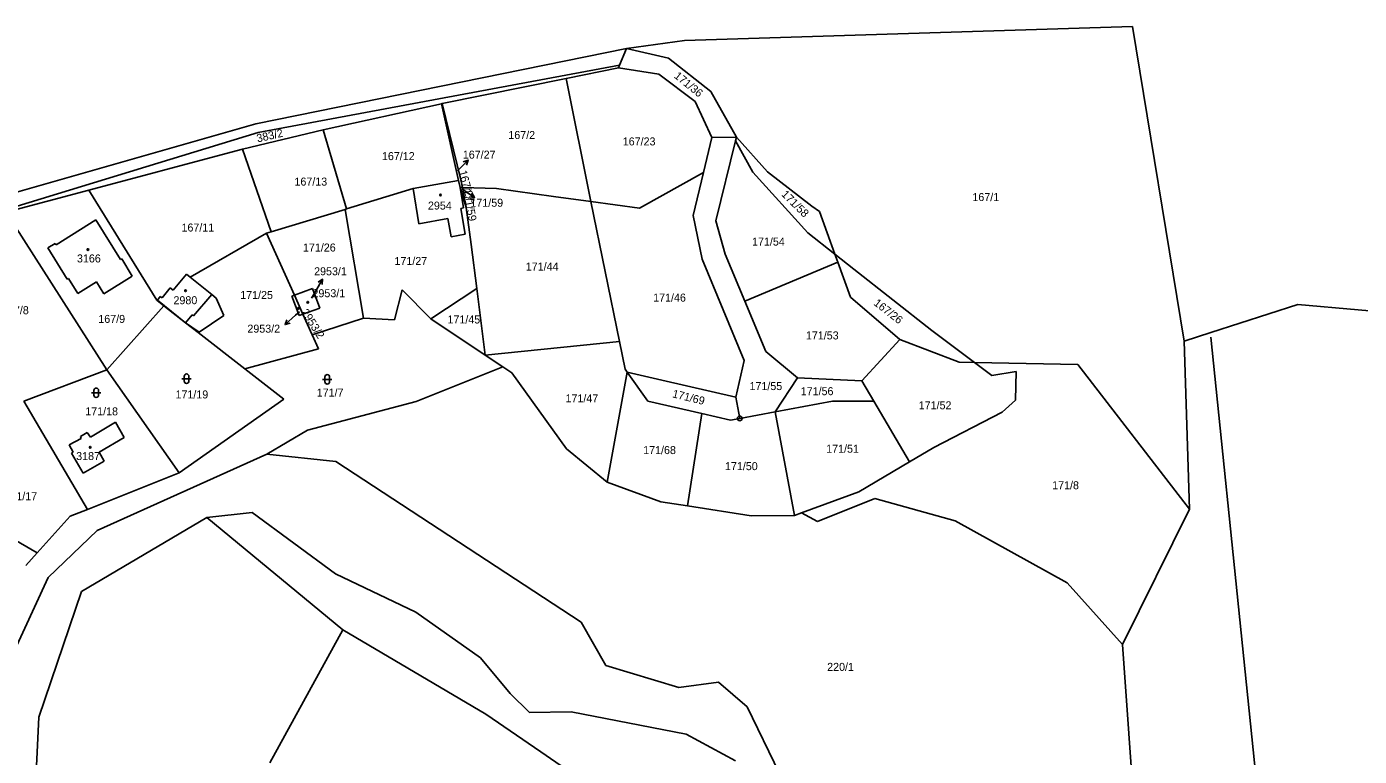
# Model space of a CAD drawing. Extents: x -735249 to -729401, y -1124843 to -1121828.
# Drawn here: x -733806.2 to -733523, y -1122964.5 to -1122809.3 of the extents above; entities that cross this region are included whole.
import ezdxf

# ---------------------------------------------------------------- set-up
doc = ezdxf.new("R2010")
doc.units = 0
for name, color, linetype in [('Vrstva 1', 7, 'Continuous'), ('Vrstva 10', 7, 'Continuous'), ('Vrstva 13', 7, 'Continuous'), ('Vrstva 16', 7, 'Continuous'), ('Vrstva 18', 7, 'Continuous'), ('Vrstva 19', 7, 'Continuous'), ('Vrstva 25', 7, 'Continuous'), ('Vrstva 4', 7, 'Continuous')]:
    doc.layers.add(name, color=color, linetype=linetype)

msp = doc.modelspace()

# ---------------------------------------------------------------- linework, layer by layer
at = {"layer": 'Vrstva 1'}
for points in [[(-733678.75, -1122814), (-733680.17, -1122817.56)], [(-733669.81, -1122816.06), (-733678.75, -1122814)], [(-733660.82, -1122823.14), (-733669.81, -1122816.06)], [(-733756.97, -1122831.85), (-733680.17, -1122817.56)], [(-733691.56, -1122820.37), (-733680.39, -1122818.1)], [(-733680.17, -1122817.56), (-733680.39, -1122818.1)], [(-733680.39, -1122818.1), (-733671.86, -1122819.44)], [(-733671.86, -1122819.44), (-733664.11, -1122825.26)], [(-733691.56, -1122820.37), (-733717.89, -1122825.7)], [(-733686.26, -1122846.52), (-733691.56, -1122820.37)], [(-733664.11, -1122825.26), (-733660.58, -1122832.95)], [(-733655.35, -1122832.82), (-733660.82, -1122823.14)], [(-733743.17, -1122831.25), (-733718.02, -1122825.73)], [(-733718.02, -1122825.73), (-733717.89, -1122825.7)], [(-733718.02, -1122825.73), (-733714.38, -1122842.06)], [(-733717.89, -1122825.7), (-733713.91, -1122841.95)], [(-733827.03, -1122853.25), (-733756.97, -1122831.85)], [(-733760.28, -1122835.41), (-733743.17, -1122831.25)], [(-733743.17, -1122831.25), (-733738.17, -1122848.11)], [(-733662.37, -1122840.35), (-733660.58, -1122832.95)], [(-733660.58, -1122832.95), (-733655.35, -1122832.82)], [(-733655.55, -1122833.65), (-733659.72, -1122850.65)], [(-733655.55, -1122833.65), (-733655.35, -1122832.82)], [(-733651.86, -1122840.28), (-733655.55, -1122833.65)], [(-733655.35, -1122832.82), (-733648.77, -1122840.25)], [(-733792.92, -1122844.1), (-733762.71, -1122836)], [(-733762.71, -1122836), (-733760.28, -1122835.41)], [(-733760.28, -1122835.41), (-733754.21, -1122853)], [(-733714.38, -1122842.06), (-733724.05, -1122843.75)], [(-733714.38, -1122842.06), (-733714.05, -1122843.56)], [(-733713.59, -1122843.58), (-733713.91, -1122841.95)], [(-733675.98, -1122847.92), (-733662.37, -1122840.35)], [(-733662.37, -1122840.35), (-733664.58, -1122849.48)], [(-733640.22, -1122853.19), (-733651.86, -1122840.28)], [(-733648.77, -1122840.25), (-733639.34, -1122847.54)], [(-733810.48, -1122848.81), (-733792.92, -1122844.1)], [(-733778.51, -1122867.5), (-733792.92, -1122844.1)], [(-733738.17, -1122848.11), (-733724.05, -1122843.75)], [(-733724.05, -1122843.75), (-733722.8, -1122851.25)], [(-733714.05, -1122843.56), (-733713.59, -1122843.58)], [(-733712.77, -1122847.79), (-733714.05, -1122843.56)], [(-733714.05, -1122843.56), (-733713.34, -1122847.89)], [(-733713.59, -1122843.58), (-733706.34, -1122843.76)], [(-733713.59, -1122843.58), (-733712.77, -1122847.79)], [(-733706.34, -1122843.76), (-733694.21, -1122845.43)], [(-733713.34, -1122847.89), (-733713.94, -1122848)], [(-733712.99, -1122853.45), (-733713.94, -1122848)], [(-733712.77, -1122847.79), (-733711.72, -1122855.66)], [(-733686.26, -1122846.52), (-733694.21, -1122845.43)], [(-733686.26, -1122846.52), (-733675.98, -1122847.92)], [(-733686.26, -1122846.52), (-733680.23, -1122876.26)], [(-733637.73, -1122848.62), (-733639.34, -1122847.54)], [(-733810.48, -1122848.81), (-733789.13, -1122882.32)], [(-733791.45, -1122850.45), (-733799.9, -1122855.71)], [(-733786.25, -1122858.89), (-733791.45, -1122850.45)], [(-733738.48, -1122848.2), (-733754.21, -1122853)], [(-733738.17, -1122848.11), (-733738.48, -1122848.2)], [(-733738.48, -1122848.2), (-733734.6, -1122871.35)], [(-733722.8, -1122851.25), (-733716.65, -1122850.15)], [(-733716.65, -1122850.15), (-733715.97, -1122854.02)], [(-733664.58, -1122849.48), (-733662.62, -1122858.78)], [(-733659.72, -1122850.65), (-733657.73, -1122857.75)], [(-733637.73, -1122848.62), (-733634.42, -1122857.75)], [(-733755.17, -1122853.29), (-733771.43, -1122862.6)], [(-733754.21, -1122853), (-733755.17, -1122853.29)], [(-733755.17, -1122853.29), (-733749.28, -1122866.43)], [(-733715.97, -1122854.02), (-733712.99, -1122853.45)], [(-733634.42, -1122857.75), (-733640.22, -1122853.19)], [(-733800.08, -1122855.42), (-733801.62, -1122856.38)], [(-733801.62, -1122856.38), (-733797.54, -1122863.07)], [(-733799.9, -1122855.71), (-733800.08, -1122855.42)], [(-733710.52, -1122865.05), (-733711.72, -1122855.66)], [(-733785.96, -1122858.71), (-733786.25, -1122858.89)], [(-733783.74, -1122862.4), (-733785.96, -1122858.71)], [(-733662.62, -1122858.78), (-733653.74, -1122880.33)], [(-733657.73, -1122857.75), (-733653.59, -1122867.69)], [(-733633.8, -1122859.45), (-733634.42, -1122857.75)], [(-733634.42, -1122857.75), (-733630.44, -1122860.88)], [(-733772.17, -1122862.01), (-733775.04, -1122865.39)], [(-733771.43, -1122862.6), (-733772.17, -1122862.01)], [(-733633.8, -1122859.45), (-733653.59, -1122867.69)], [(-733631.11, -1122866.84), (-733633.8, -1122859.45)], [(-733613.87, -1122873.92), (-733630.44, -1122860.88)], [(-733797.54, -1122863.07), (-733797.26, -1122862.9)], [(-733797.26, -1122862.9), (-733795.3, -1122866.08)], [(-733795.3, -1122866.08), (-733791.29, -1122863.6)], [(-733791.29, -1122863.6), (-733789.73, -1122866.13)], [(-733789.73, -1122866.13), (-733783.74, -1122862.4)], [(-733777.34, -1122867.03), (-733775.66, -1122864.9)], [(-733775.04, -1122865.39), (-733775.66, -1122864.9)], [(-733771.43, -1122862.6), (-733766.82, -1122866.33)], [(-733749.28, -1122866.43), (-733745.42, -1122864.99)], [(-733745.42, -1122864.99), (-733743.86, -1122869.18)], [(-733778.42, -1122867.58), (-733778.51, -1122867.5)], [(-733778.42, -1122867.58), (-733778.37, -1122867.51)], [(-733777, -1122868.73), (-733778.42, -1122867.58)], [(-733778.37, -1122867.51), (-733777.76, -1122866.72)], [(-733777.76, -1122866.72), (-733777.34, -1122867.03)], [(-733766.82, -1122866.33), (-733765.86, -1122867.08)], [(-733765.86, -1122867.08), (-733764.23, -1122870.73)], [(-733749.28, -1122866.43), (-733749.81, -1122866.62)], [(-733749.81, -1122866.62), (-733748.27, -1122870.76)], [(-733747.47, -1122870.47), (-733749.28, -1122866.43)], [(-733728.02, -1122871.68), (-733726.41, -1122865.33)], [(-733726.41, -1122865.33), (-733720.31, -1122871.44)], [(-733720.31, -1122871.44), (-733710.52, -1122865.05)], [(-733710.52, -1122865.05), (-733708.71, -1122879.22)], [(-733653.59, -1122867.69), (-733649.12, -1122878.43)], [(-733620.61, -1122875.89), (-733631.11, -1122866.84)], [(-733789.13, -1122882.32), (-733777, -1122868.73)], [(-733772.39, -1122872.31), (-733777, -1122868.73)], [(-733748.27, -1122870.76), (-733747.47, -1122870.47)], [(-733743.86, -1122869.18), (-733747.47, -1122870.47)], [(-733747.47, -1122870.47), (-733745.49, -1122874.9)], [(-733769.68, -1122874.41), (-733772.39, -1122872.31)], [(-733769.52, -1122874.3), (-733764.23, -1122870.73)], [(-733745.49, -1122874.9), (-733734.6, -1122871.35)], [(-733734.6, -1122871.35), (-733728.02, -1122871.68)], [(-733708.71, -1122879.22), (-733720.31, -1122871.44)], [(-733769.52, -1122874.3), (-733769.68, -1122874.41)], [(-733769.68, -1122874.41), (-733759.78, -1122882.1)], [(-733745.49, -1122874.9), (-733744.16, -1122877.86)], [(-733680.23, -1122876.26), (-733708.71, -1122879.22)], [(-733680.23, -1122876.26), (-733679.03, -1122882.2)], [(-733628.73, -1122884.64), (-733620.61, -1122875.89)], [(-733620.61, -1122875.89), (-733608.01, -1122880.68)], [(-733604.75, -1122880.75), (-733613.87, -1122873.92)], [(-733560.24, -1122876.24), (-733559.07, -1122911.97)], [(-733759.78, -1122882.1), (-733744.16, -1122877.86)], [(-733649.12, -1122878.43), (-733642.41, -1122884.03)], [(-733723.39, -1122889.08), (-733705.01, -1122881.71)], [(-733705.01, -1122881.71), (-733708.71, -1122879.22)], [(-733705.01, -1122881.71), (-733703.11, -1122882.99)], [(-733653.74, -1122880.33), (-733655.52, -1122888.14)], [(-733608.01, -1122880.68), (-733604.75, -1122880.75)], [(-733582.86, -1122881.2), (-733604.75, -1122880.75)], [(-733604.75, -1122880.75), (-733601.07, -1122883.5)], [(-733559.07, -1122911.97), (-733582.86, -1122881.2)], [(-733789.13, -1122882.32), (-733806.77, -1122888.96)], [(-733773.74, -1122904.2), (-733789.13, -1122882.32)], [(-733751.49, -1122888.54), (-733759.78, -1122882.1)], [(-733703.11, -1122882.99), (-733691.49, -1122899.13)], [(-733678.6, -1122882.81), (-733682.84, -1122906.23)], [(-733679.03, -1122882.2), (-733678.6, -1122882.81)], [(-733678.6, -1122882.81), (-733671.2, -1122884.52)], [(-733678.6, -1122882.81), (-733674.16, -1122888.97)], [(-733655.52, -1122888.14), (-733671.2, -1122884.52)], [(-733647.12, -1122891.24), (-733642.41, -1122884.03)], [(-733642.41, -1122884.03), (-733628.73, -1122884.64)], [(-733626.19, -1122888.95), (-733628.73, -1122884.64)], [(-733601.07, -1122883.5), (-733595.93, -1122882.69)], [(-733595.93, -1122882.69), (-733596.07, -1122888.74)], [(-733806.77, -1122888.96), (-733793.26, -1122912)], [(-733773.74, -1122904.2), (-733751.49, -1122888.54)], [(-733746.46, -1122895.15), (-733723.39, -1122889.08)], [(-733674.16, -1122888.97), (-733662.74, -1122891.6)], [(-733655.52, -1122888.14), (-733654.66, -1122892.64)], [(-733634.94, -1122888.97), (-733647.12, -1122891.24)], [(-733626.19, -1122888.95), (-733634.94, -1122888.97)], [(-733618.58, -1122901.87), (-733626.19, -1122888.95)], [(-733596.07, -1122888.74), (-733598.88, -1122891.34)], [(-733665.77, -1122911.24), (-733662.74, -1122891.6)], [(-733662.74, -1122891.6), (-733656.64, -1122893.01)], [(-733656.64, -1122893.01), (-733654.66, -1122892.64)], [(-733654.66, -1122892.64), (-733647.12, -1122891.24)], [(-733643.01, -1122913.3), (-733647.12, -1122891.24)], [(-733598.88, -1122891.34), (-733613.41, -1122898.82)], [(-733794.74, -1122896.52), (-733793.29, -1122895.63)], [(-733793.29, -1122895.63), (-733792.62, -1122896.65)], [(-733792.62, -1122896.65), (-733787.31, -1122893.48)], [(-733787.31, -1122893.48), (-733785.45, -1122896.73)], [(-733755.14, -1122900.28), (-733746.46, -1122895.15)], [(-733797.11, -1122898.3), (-733794.6, -1122896.93)], [(-733796.24, -1122899.79), (-733797.11, -1122898.3)], [(-733794.6, -1122896.93), (-733794.74, -1122896.52)], [(-733785.45, -1122896.73), (-733790.77, -1122899.84)], [(-733613.41, -1122898.82), (-733618.58, -1122901.87)], [(-733796.63, -1122900.01), (-733796.24, -1122899.79)], [(-733794.17, -1122904.26), (-733796.63, -1122900.01)], [(-733789.7, -1122901.71), (-733794.17, -1122904.26)], [(-733791.2, -1122916.51), (-733755.14, -1122900.28)], [(-733790.77, -1122899.84), (-733789.7, -1122901.71)], [(-733755.14, -1122900.28), (-733740.45, -1122901.79)], [(-733740.45, -1122901.79), (-733688.36, -1122936)], [(-733691.49, -1122899.13), (-733682.84, -1122906.23)], [(-733793.26, -1122912), (-733773.74, -1122904.2)], [(-733618.58, -1122901.87), (-733629.39, -1122908.24)], [(-733671.44, -1122910.36), (-733682.84, -1122906.23)], [(-733803.92, -1122921.22), (-733824.73, -1122909.2)], [(-733629.39, -1122908.24), (-733641.52, -1122912.75)], [(-733638.12, -1122914.59), (-733625.95, -1122909.65)], [(-733625.95, -1122909.65), (-733608.91, -1122914.41)], [(-733793.26, -1122912), (-733796.92, -1122913.46)], [(-733767.87, -1122913.71), (-733758.22, -1122912.66)], [(-733758.22, -1122912.66), (-733740.57, -1122925.71)], [(-733665.77, -1122911.24), (-733671.44, -1122910.36)], [(-733652.23, -1122913.33), (-733665.77, -1122911.24)], [(-733641.52, -1122912.75), (-733643.01, -1122913.3)], [(-733641.52, -1122912.75), (-733638.12, -1122914.59)], [(-733573.32, -1122940.69), (-733559.07, -1122911.97)], [(-733796.92, -1122913.46), (-733803.92, -1122921.22)], [(-733794.53, -1122929.42), (-733767.87, -1122913.71)], [(-733739.01, -1122937.63), (-733767.87, -1122913.71)], [(-733643.01, -1122913.3), (-733652.23, -1122913.33)], [(-733608.91, -1122914.41), (-733585.1, -1122927.61)], [(-733801.55, -1122926.46), (-733791.2, -1122916.51)], [(-733806.34, -1122923.89), (-733803.92, -1122921.22)], [(-733801.55, -1122926.46), (-733809.46, -1122943.57)], [(-733740.57, -1122925.71), (-733723.44, -1122933.88)], [(-733803.6, -1122956.15), (-733794.53, -1122929.42)], [(-733585.1, -1122927.61), (-733573.32, -1122940.69)], [(-733723.44, -1122933.88), (-733709.71, -1122943.55)], [(-733739.01, -1122937.63), (-733754.49, -1122965.85)], [(-733708.58, -1122955.51), (-733739.01, -1122937.63)], [(-733688.36, -1122936), (-733683.14, -1122945.22)], [(-733573.32, -1122940.69), (-733569.37, -1122996.52)], [(-733709.71, -1122943.55), (-733703.41, -1122951.14)], [(-733683.14, -1122945.22), (-733667.63, -1122949.9)], [(-733667.63, -1122949.9), (-733659.18, -1122948.7)], [(-733659.18, -1122948.7), (-733653.1, -1122953.96)], [(-733703.41, -1122951.14), (-733699.33, -1122955.19)], [(-733696.92, -1122963.53), (-733708.58, -1122955.51)], [(-733699.33, -1122955.19), (-733690.44, -1122955.04)], [(-733666.05, -1122959.79), (-733690.44, -1122955.04)], [(-733653.1, -1122953.96), (-733646.23, -1122968.17)], [(-733803.6, -1122956.15), (-733804.42, -1122973.98)], [(-733655.54, -1122965.49), (-733666.05, -1122959.79)], [(-733696.92, -1122963.53), (-733662.58, -1122987.23)]]:
    msp.add_lwpolyline(points, dxfattribs=at)
at = {"layer": 'Vrstva 10'}
msp.add_lwpolyline([(-733554.55, -1122875.4), (-733527.93, -1123135.14), (-733525.72, -1123160.85), (-733524.03, -1123186.32), (-733523.36, -1123211.8), (-733523.33, -1123236.18), (-733524.81, -1123261.05), (-733527.46, -1123286.21), (-733536.18, -1123335), (-733548.72, -1123382.9), (-733557.6, -1123406.95), (-733565.8, -1123430.03), (-733599.27, -1123511.46), (-733632.77, -1123591.76), (-733662.7, -1123662.58), (-733683.9, -1123713.51), (-733745.65, -1123859.1)], dxfattribs=at)
at = {"layer": 'Vrstva 13'}
for points in [[(-733666.42, -1122812.3), (-733571.18, -1122809.34)], [(-733560.24, -1122876.24), (-733571.18, -1122809.34)], [(-733757.48, -1122829.98), (-733678.75, -1122814)], [(-733678.75, -1122814), (-733666.42, -1122812.3)], [(-733837.82, -1122852.98), (-733757.48, -1122829.98)], [(-733536.08, -1122868.4), (-733554.6, -1122874.41)], [(-733536.08, -1122868.4), (-733510.46, -1122870.71)], [(-733554.6, -1122874.41), (-733560.24, -1122876.24)]]:
    msp.add_lwpolyline(points, dxfattribs=at)
at = {"layer": 'Vrstva 16'}
for points in [[(-733714.6, -1122839.98), (-733714.45, -1122839.83)], [(-733713.72, -1122843.83), (-733713.49, -1122843.99)], [(-733745.63, -1122867.08), (-733744.8, -1122865.64)], [(-733748.18, -1122869.95), (-733749.03, -1122870.71)]]:
    msp.add_lwpolyline(points, dxfattribs=at)
at = {"layer": 'Vrstva 25'}
for points in [[(-733714.45, -1122839.83), (-733712.333, -1122837.705)], [(-733713.393, -1122838.061), (-733712.333, -1122837.705), (-733712.685, -1122838.767)], [(-733713.49, -1122843.99), (-733710.995, -1122845.654)], [(-733711.549, -1122844.683), (-733710.995, -1122845.654), (-733712.104, -1122845.515)], [(-733744.8, -1122865.64), (-733743.3, -1122863.042)], [(-733744.234, -1122863.658), (-733743.3, -1122863.042), (-733743.367, -1122864.158)], [(-733749.03, -1122870.71), (-733751.266, -1122872.709)], [(-733750.187, -1122872.415), (-733751.266, -1122872.709), (-733750.854, -1122871.67)], [(-733773.18, -1122884.2), (-733771.18, -1122884.2)], [(-733772.68, -1122884.7), (-733772.68, -1122883.7)], [(-733771.68, -1122883.7), (-733771.68, -1122884.7)], [(-733743.29, -1122884.34), (-733741.29, -1122884.34)], [(-733742.79, -1122884.84), (-733742.79, -1122883.84)], [(-733741.79, -1122883.84), (-733741.79, -1122884.84)], [(-733792.37, -1122887.2), (-733790.37, -1122887.2)], [(-733791.87, -1122887.7), (-733791.87, -1122886.7)], [(-733790.87, -1122886.7), (-733790.87, -1122887.7)]]:
    msp.add_lwpolyline(points, dxfattribs=at)
for centre, radius in [((-733718.23, -1122845.14), 0.175), ((-733793.14, -1122856.74), 0.175), ((-733772.4, -1122865.49), 0.175), ((-733746.43, -1122867.96), 0.175), ((-733748.4, -1122869.24), 0.175), ((-733654.66, -1122892.64), 0.5), ((-733654.66, -1122892.64), 0.032), ((-733792.65, -1122898.78), 0.175)]:
    msp.add_circle(centre, radius, dxfattribs=at)
for centre, start, end in [((-733772.18, -1122883.7), 0.10099, 180.00143), ((-733772.18, -1122884.7), 180.10243, 0.00286), ((-733742.29, -1122883.84), 0.10099, 180.00143), ((-733791.37, -1122886.7), 0.10099, 180.00143), ((-733742.29, -1122884.84), 180.10243, 0.00286), ((-733791.37, -1122887.7), 180.10243, 0.00286)]:
    msp.add_arc(centre, 0.5, start, end, dxfattribs=at)
at = {"layer": 'Vrstva 4'}
for points in [[(-733778.37, -1122867.51), (-733772.39, -1122872.31)], [(-733766.82, -1122866.33), (-733770.73, -1122870.87)], [(-733771.01, -1122870.64), (-733772.39, -1122872.31)], [(-733770.73, -1122870.87), (-733771.01, -1122870.64)], [(-733772.39, -1122872.31), (-733769.52, -1122874.3)]]:
    msp.add_lwpolyline(points, dxfattribs=at)

# ---------------------------------------------------------------- texts
at = {"layer": 'Vrstva 16'}
for s, p in [('167/27', (-733713.49, -1122837.41)), ('171/59', (-733711.88, -1122847.64)), ('2953/1', (-733745.08, -1122862.21)), ('2953/2', (-733759.257, -1122874.41))]:
    msp.add_text(s, height=1.7, dxfattribs=at).set_placement(p)
at = {"layer": 'Vrstva 18'}
for s, rotation, p in [('171/36', 320.80255, (-733668.739, -1122820.062)), ('383/2', 12.7001, (-733757.089, -1122833.961)), ('167/27', 284.80226, (-733714.356, -1122840.122)), ('171/59', 280.80223, (-733713.487, -1122843.988)), ('171/58', 315.30251, (-733645.928, -1122845.149)), ('167/26', 322.10256, (-733626.34, -1122868.406)), ('171/69', 346.10275, (-733669.088, -1122888.134))]:
    msp.add_text(s, height=1.7, rotation=rotation, dxfattribs=at).set_placement(p)
for s, p in [('167/2', (-733703.82, -1122833.23)), ('167/23', (-733679.51, -1122834.6)), ('167/12', (-733730.67, -1122837.72)), ('167/13', (-733749.26, -1122843.14)), ('167/1', (-733605.23, -1122846.43)), ('167/11', (-733773.26, -1122852.91)), ('171/26', (-733747.45, -1122857.16)), ('171/54', (-733652.04, -1122855.9)), ('171/27', (-733728.01, -1122860.03)), ('171/44', (-733700.11, -1122861.2)), ('171/25', (-733760.78, -1122867.26)), ('171/46', (-733673.05, -1122867.81)), ('167/8', (-733811.39, -1122870.49)), ('167/9', (-733790.93, -1122872.34)), ('171/45', (-733716.75, -1122872.46)), ('171/53', (-733640.6, -1122875.85)), ('171/19', (-733774.53, -1122888.4)), ('171/7', (-733744.53, -1122888.01)), ('171/47', (-733691.67, -1122889.23)), ('171/55', (-733652.58, -1122886.62)), ('171/56', (-733641.7, -1122887.71)), ('171/18', (-733793.7, -1122892)), ('171/52', (-733616.63, -1122890.71)), ('171/68', (-733675.17, -1122900.23)), ('171/51', (-733636.29, -1122899.94)), ('171/50', (-733657.79, -1122903.65)), ('171/8', (-733588.28, -1122907.71)), ('171/17', (-733810.88, -1122910.05)), ('220/1', (-733636.08, -1122946.33))]:
    msp.add_text(s, height=1.7, dxfattribs=at).set_placement(p)
at = {"layer": 'Vrstva 19'}
for s, p in [('2954', (-733720.9, -1122848.24)), ('3166', (-733795.463, -1122859.48)), ('2980', (-733774.96, -1122868.37)), ('2953/1', (-733745.43, -1122866.88)), ('3187', (-733795.633, -1122901.5))]:
    msp.add_text(s, height=1.7, dxfattribs=at).set_placement(p)
msp.add_text('2953/2', height=1.7, rotation=302.30241, dxfattribs=at).set_placement((-733747.905, -1122870.012))

doc.saveas('drawing.dxf')
